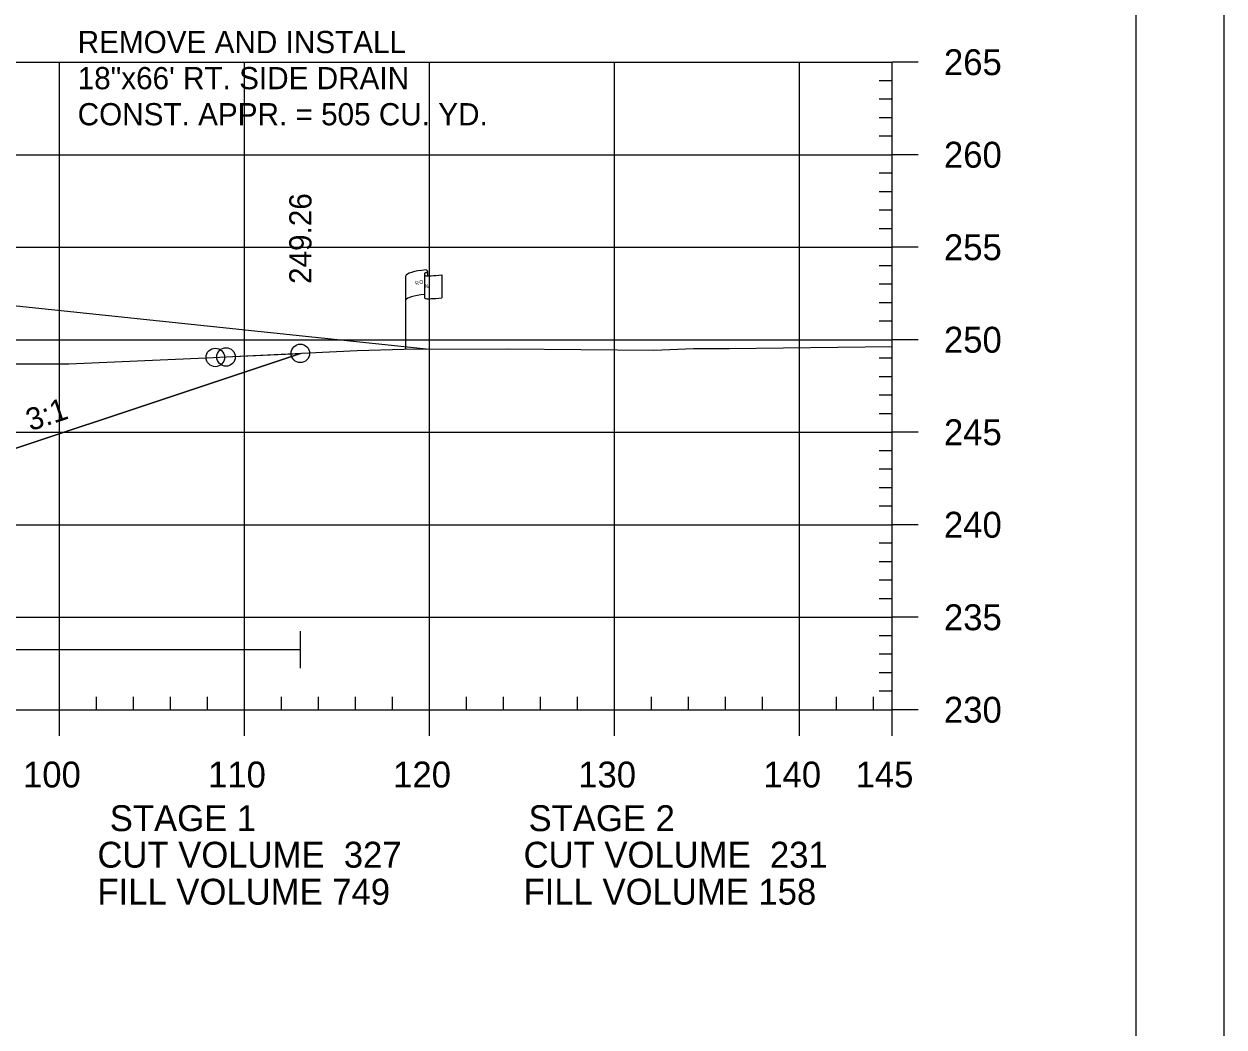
# Model space of a CAD drawing. Extents: x 1365647 to 1367999, y 387113 to 400173.
# Drawn here: x 1365992.2 to 1366057, y 398152.5 to 398206.7 of the extents above; entities that cross this region are included whole.
import ezdxf

# ---------------------------------------------------------------- set-up
doc = ezdxf.new("R2010")
doc.units = 0
for name, color, linetype in [('E_Existing ROW', 7, 'Continuous'), ('R_Axis', 7, 'Continuous'), ('R_Axis Annot', 7, 'Continuous'), ('R_Border', 7, 'Continuous'), ('R_Contours', 7, 'Continuous'), ('R_Draft', 7, 'Continuous'), ('R_Drive', 7, 'Continuous'), ('R_Exist Surface', 7, 'Continuous'), ('R_Fin Surface', 7, 'Continuous'), ('R_Fin Surface Annot', 7, 'Continuous'), ('R_Grid', 7, 'Continuous'), ('R_No Plot', 7, 'Continuous'), ('R_Water', 7, 'Continuous'), ('R_Xsect Elev', 7, 'Continuous')]:
    doc.layers.add(name, color=color, linetype=linetype)

msp = doc.modelspace()

# ---------------------------------------------------------------- linework, layer by layer
at = {"layer": 'E_Existing ROW'}
for p, q in [((1366012.826, 398189.111), (1366012.826, 398193.062)), ((1366013.822, 398193.157), (1366013.822, 398193.143)), ((1366013.822, 398193.143), (1366013.822, 398191.917)), ((1366013.989, 398193.313), (1366013.989, 398193.072)), ((1366014.757, 398193.119), (1366014.757, 398191.879))]:
    msp.add_line(p, q, dxfattribs=at)
for centre, radius, start, end in [((1366013.911, 398193.313), 0.0783, 263.07118, 93.95638), ((1366013.899, 398193.157), 0.078, 88.6458, 274.28284), ((1366013.9, 398191.917), 0.0783, 180, 273.95638)]:
    msp.add_arc(centre, radius, start, end, dxfattribs=at)
for centre, major_axis, ratio, start_param, end_param in [((1366014.408, 398193.106), (-1.582, -0.043), 0.19887, 5.030368, 6.283185), ((1366015.115, 398193.221), (-1.227, -0.134), 0.052933, 0.159456, 1.268315), ((1366014.403, 398191.787), (-1.582, -0.043), 0.19887, 5.083035, 6.194897), ((1366015.115, 398191.981), (-1.227, -0.134), 0.052933, 0.159456, 1.268315)]:
    msp.add_ellipse(centre, major_axis=major_axis, ratio=ratio, start_param=start_param, end_param=end_param, dxfattribs=at)
at = {"layer": 'R_Axis'}
for p, q in [((1366039.095, 398169.617), (1366039.095, 398204.617)), ((1366040.495, 398204.617), (1366039.095, 398204.617)), ((1366039.095, 398203.617), (1366038.395, 398203.617)), ((1366039.095, 398202.617), (1366038.395, 398202.617)), ((1366039.095, 398201.617), (1366038.395, 398201.617)), ((1366039.095, 398200.617), (1366038.395, 398200.617)), ((1366040.495, 398199.617), (1366039.095, 398199.617)), ((1366039.095, 398198.617), (1366038.395, 398198.617)), ((1366039.095, 398197.617), (1366038.395, 398197.617)), ((1366039.095, 398196.617), (1366038.395, 398196.617)), ((1366039.095, 398195.617), (1366038.395, 398195.617)), ((1366040.495, 398194.617), (1366039.095, 398194.617)), ((1366039.095, 398193.617), (1366038.395, 398193.617)), ((1366039.095, 398192.617), (1366038.395, 398192.617)), ((1366039.095, 398191.617), (1366038.395, 398191.617)), ((1366039.095, 398190.617), (1366038.395, 398190.617)), ((1366040.495, 398189.617), (1366039.095, 398189.617)), ((1366039.095, 398188.617), (1366038.395, 398188.617)), ((1366039.095, 398187.617), (1366038.395, 398187.617)), ((1366039.095, 398186.617), (1366038.395, 398186.617)), ((1366039.095, 398185.617), (1366038.395, 398185.617)), ((1366040.495, 398184.617), (1366039.095, 398184.617)), ((1366039.095, 398183.617), (1366038.395, 398183.617)), ((1366039.095, 398182.617), (1366038.395, 398182.617)), ((1366039.095, 398181.617), (1366038.395, 398181.617)), ((1366039.095, 398180.617), (1366038.395, 398180.617)), ((1366040.495, 398179.617), (1366039.095, 398179.617)), ((1366039.095, 398178.617), (1366038.395, 398178.617)), ((1366039.095, 398177.617), (1366038.395, 398177.617)), ((1366039.095, 398176.617), (1366038.395, 398176.617)), ((1366039.095, 398175.617), (1366038.395, 398175.617)), ((1366040.495, 398174.617), (1366039.095, 398174.617)), ((1366039.095, 398173.617), (1366038.395, 398173.617)), ((1366039.095, 398172.617), (1366038.395, 398172.617)), ((1366039.095, 398171.617), (1366038.395, 398171.617)), ((1365996.095, 398169.617), (1365996.095, 398170.317)), ((1365998.095, 398169.617), (1365998.095, 398170.317)), ((1366000.095, 398169.617), (1366000.095, 398170.317)), ((1366002.095, 398169.617), (1366002.095, 398170.317)), ((1366006.095, 398169.617), (1366006.095, 398170.317)), ((1366008.095, 398169.617), (1366008.095, 398170.317)), ((1366010.095, 398169.617), (1366010.095, 398170.317)), ((1366012.095, 398169.617), (1366012.095, 398170.317)), ((1366016.095, 398169.617), (1366016.095, 398170.317)), ((1366018.095, 398169.617), (1366018.095, 398170.317)), ((1366020.095, 398169.617), (1366020.095, 398170.317)), ((1366022.095, 398169.617), (1366022.095, 398170.317)), ((1366026.095, 398169.617), (1366026.095, 398170.317)), ((1366028.095, 398169.617), (1366028.095, 398170.317)), ((1366030.095, 398169.617), (1366030.095, 398170.317)), ((1366032.095, 398169.617), (1366032.095, 398170.317)), ((1366036.095, 398169.617), (1366036.095, 398170.317)), ((1366038.095, 398169.617), (1366038.095, 398170.317)), ((1366039.095, 398170.617), (1366038.395, 398170.617)), ((1365749.095, 398169.617), (1366039.095, 398169.617)), ((1365994.095, 398168.217), (1365994.095, 398169.617)), ((1366004.095, 398168.217), (1366004.095, 398169.617)), ((1366014.095, 398168.217), (1366014.095, 398169.617)), ((1366024.095, 398168.217), (1366024.095, 398169.617)), ((1366034.095, 398168.217), (1366034.095, 398169.617)), ((1366039.095, 398168.217), (1366039.095, 398169.617)), ((1366040.495, 398169.617), (1366039.095, 398169.617))]:
    msp.add_line(p, q, dxfattribs=at)
at = {"layer": 'R_Border'}
msp.add_line((1366052.275, 398043.617), (1366052.275, 398249.077), dxfattribs=at)
at = {"layer": 'R_Contours'}
msp.add_lwpolyline([(1365966.341, 398187.144), (1365972.499, 398187.823), (1365976.524, 398188.612), (1365976.757, 398188.651), (1365976.971, 398188.66), (1365983.008, 398188.665), (1365990.56, 398188.308), (1365994.617, 398188.314), (1366002.423, 398188.656), (1366003.473, 398188.702), (1366007.12, 398188.88), (1365984.125, 398181.215)], close=True, dxfattribs=at)
at = {"layer": 'R_Drive'}
msp.add_line((1365968.437, 398193.889), (1366014.095, 398189.114), dxfattribs=at)
at = {"layer": 'R_Exist Surface'}
msp.add_lwpolyline([(1365949.211, 398187.096), (1365955.29, 398187.11), (1365963.78, 398187.023), (1365964.505, 398187.046), (1365965.593, 398187.061), (1365972.499, 398187.823), (1365976.524, 398188.612), (1365976.757, 398188.651), (1365976.971, 398188.66), (1365983.008, 398188.665), (1365990.56, 398188.308), (1365994.617, 398188.314), (1366002.423, 398188.656), (1366003.473, 398188.702), (1366010.18, 398189.029), (1366012.732, 398189.111), (1366018.323, 398189.122), (1366026.226, 398189.059), (1366028.357, 398189.148), (1366030.282, 398189.137), (1366039.095, 398189.26)], dxfattribs=at)
at = {"layer": 'R_Fin Surface'}
msp.add_lwpolyline([(1365803.78, 398187.518), (1365824.398, 398180.646), (1365834.591, 398184.043), (1365835.168, 398184.14), (1365856.591, 398187.71), (1365862.591, 398188.298), (1365864.591, 398188.494), (1365894.091, 398191.385), (1365923.591, 398194.276), (1365925.591, 398194.472), (1365931.591, 398195.06), (1365945.359, 398192.766), (1365953.591, 398191.393), (1365984.125, 398181.215), (1366007.12, 398188.88)], dxfattribs=at)
at = {"layer": 'R_Grid'}
for p, q in [((1365749.095, 398204.617), (1366039.095, 398204.617)), ((1365994.095, 398169.617), (1365994.095, 398204.617)), ((1366004.095, 398169.617), (1366004.095, 398204.617)), ((1366014.095, 398169.617), (1366014.095, 398204.617)), ((1366024.095, 398169.617), (1366024.095, 398204.617)), ((1366034.095, 398169.617), (1366034.095, 398204.617)), ((1366039.095, 398169.617), (1366039.095, 398204.617)), ((1365749.095, 398199.617), (1366039.095, 398199.617)), ((1365749.095, 398194.617), (1366039.095, 398194.617)), ((1365749.095, 398189.617), (1366039.095, 398189.617)), ((1365749.095, 398184.617), (1366039.095, 398184.617)), ((1365749.095, 398179.617), (1366039.095, 398179.617)), ((1365749.095, 398174.617), (1366039.095, 398174.617)), ((1365749.095, 398169.617), (1366039.095, 398169.617))]:
    msp.add_line(p, q, dxfattribs=at)
at = {"layer": 'R_No Plot'}
msp.add_lwpolyline([(1365723.687, 398252.971), (1366057.027, 398252.971), (1366057.027, 398039.634), (1365723.687, 398039.634)], close=True, dxfattribs=at)
for centre in [(1366002.523, 398188.661), (1366003.103, 398188.686), (1366007.12, 398188.88)]:
    msp.add_circle(centre, 0.5, dxfattribs=at)
at = {"layer": 'R_Water'}
for p, q in [((1366007.12, 398171.868), (1366007.12, 398173.868)), ((1365878.931, 398172.868), (1366007.12, 398172.868))]:
    msp.add_line(p, q, dxfattribs=at)

# ---------------------------------------------------------------- texts
at = {"layer": 'E_Existing ROW'}
for s, height, rotation, p in [('R ', 0.2, 9.98841, (1366013.346, 398192.564)), (' O', 0.2, 9.98841, (1366013.491, 398192.609)), ('DWB 11-9-07', 0.001, 90, (1366013.989, 398193.073)), ('W', 0.2, 351.17882, (1366013.821, 398192.44)), ('DWB 11-9-07', 0.001, 5.07169, (1366014.747, 398191.879)), ('DWB 11-9-07', 0.001, 90, (1366012.825, 398189.112))]:
    msp.add_text(s, height=height, rotation=rotation, dxfattribs=at).set_placement(p)
at = {"layer": 'R_Axis Annot'}
for s, p in [('265', (1366041.895, 398203.917)), ('260', (1366041.895, 398198.917)), ('255', (1366041.895, 398193.917)), ('250', (1366041.895, 398188.917)), ('245', (1366041.895, 398183.917)), ('240', (1366041.895, 398178.917)), ('235', (1366041.895, 398173.917)), ('230', (1366041.895, 398168.917)), ('100', (1365992.133, 398165.417)), ('110', (1366002.133, 398165.417)), ('120', (1366012.133, 398165.417)), ('130', (1366022.133, 398165.417)), ('140', (1366032.133, 398165.417)), ('145', (1366037.121, 398165.417)), ('STAGE 1', (1365996.82, 398163.057)), ('STAGE 2', (1366019.448, 398163.057)), ('CUT VOLUME  327', (1365996.152, 398161.083)), ('CUT VOLUME  231', (1366019.178, 398161.083)), ('FILL VOLUME 749', (1365996.152, 398159.083)), ('FILL VOLUME 158', (1366019.178, 398159.083))]:
    msp.add_text(s, height=1.4, dxfattribs=at).set_placement(p)
at = {"layer": 'R_Draft'}
for s, p in [('REMOVE AND INSTALL ', (1365995.085, 398205.106)), ('18"x66\' RT. SIDE DRAIN', (1365995.085, 398203.156)), ('CONST. APPR. = 505 CU. YD.', (1365995.085, 398201.206))]:
    msp.add_text(s, height=1.2, rotation=360, dxfattribs=at).set_placement(p)
at = {"layer": 'R_Fin Surface Annot'}
msp.add_text('3:1', height=1.2, rotation=18.43495, dxfattribs=at).set_placement((1365992.535, 398184.667))
at = {"layer": 'R_Xsect Elev'}
msp.add_text('249.26', height=1.2, rotation=90, dxfattribs=at).set_placement((1366007.72, 398192.63))

doc.saveas('drawing.dxf')
